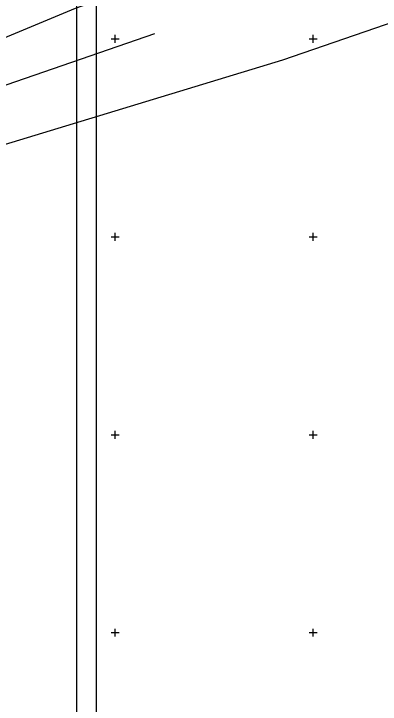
# Model space of a CAD drawing. Extents: x -776734 to -748832, y -1118122 to -976986.
# Drawn here: x -750775.6 to -750683.1, y -1114718.1 to -1114543.6 of the extents above; entities that cross this region are included whole.
import ezdxf

# ---------------------------------------------------------------- set-up
doc = ezdxf.new("R2010")
doc.units = 0
for name, color, linetype in [('KM_Hranice parcel', 7, 'Continuous'), ('Legenda 1 rámy + tabulka + severka', 7, 'Continuous'), ('Level 61 Křížky', 7, 'Continuous'), ('OSA', 7, 'Continuous')]:
    doc.layers.add(name, color=color, linetype=linetype)

msp = doc.modelspace()

# ---------------------------------------------------------------- linework, layer by layer
at = {"layer": 'KM_Hranice parcel'}
for points in [[(-750789.41, -1114554.45), (-750760.02, -1114542.24), (-750667.49, -1114509.92), (-750659.35, -1114498.55)], [(-750611.11, -1114513.75), (-750618.96, -1114520.66), (-750640.98, -1114532.02), (-750662.65, -1114539.99), (-750681.82, -1114546.44), (-750707.75, -1114555.36), (-750804.97, -1114584.92), (-750894.76, -1114611.21), (-750899.97, -1114614.15)]]:
    msp.add_lwpolyline(points, dxfattribs=at)
at = {"layer": 'Legenda 1 rámy + tabulka + severka'}
for p, q in [((-750754.7143, -1114551.7085), (-750754.7143, -1114341.7085)), ((-750759.7143, -1114756.7085), (-750759.7143, -1114346.7085)), ((-750754.7143, -1114761.7085), (-750754.7143, -1114551.7085))]:
    msp.add_line(p, q, dxfattribs=at)
at = {"layer": 'Level 61 Křížky'}
for p, q in [((-750751, -1114550), (-750749, -1114550)), ((-750750, -1114550), (-750750, -1114549)), ((-750750, -1114551), (-750750, -1114550)), ((-750701, -1114550), (-750699, -1114550)), ((-750700, -1114550), (-750700, -1114549)), ((-750700, -1114551), (-750700, -1114550)), ((-750750, -1114600), (-750750, -1114599)), ((-750700, -1114600), (-750700, -1114599)), ((-750751, -1114600), (-750749, -1114600)), ((-750750, -1114601), (-750750, -1114600)), ((-750701, -1114600), (-750699, -1114600)), ((-750700, -1114601), (-750700, -1114600)), ((-750750, -1114650), (-750750, -1114649)), ((-750700, -1114650), (-750700, -1114649)), ((-750751, -1114650), (-750749, -1114650)), ((-750750, -1114651), (-750750, -1114650)), ((-750701, -1114650), (-750699, -1114650)), ((-750700, -1114651), (-750700, -1114650)), ((-750751, -1114700), (-750749, -1114700)), ((-750750, -1114700), (-750750, -1114699)), ((-750750, -1114701), (-750750, -1114700)), ((-750701, -1114700), (-750699, -1114700)), ((-750700, -1114700), (-750700, -1114699)), ((-750700, -1114701), (-750700, -1114700))]:
    msp.add_line(p, q, dxfattribs=at)
at = {"layer": 'OSA'}
msp.add_line((-750860.923, -1114590.3276), (-750740.0318, -1114548.6145), dxfattribs=at)

doc.saveas('drawing.dxf')
